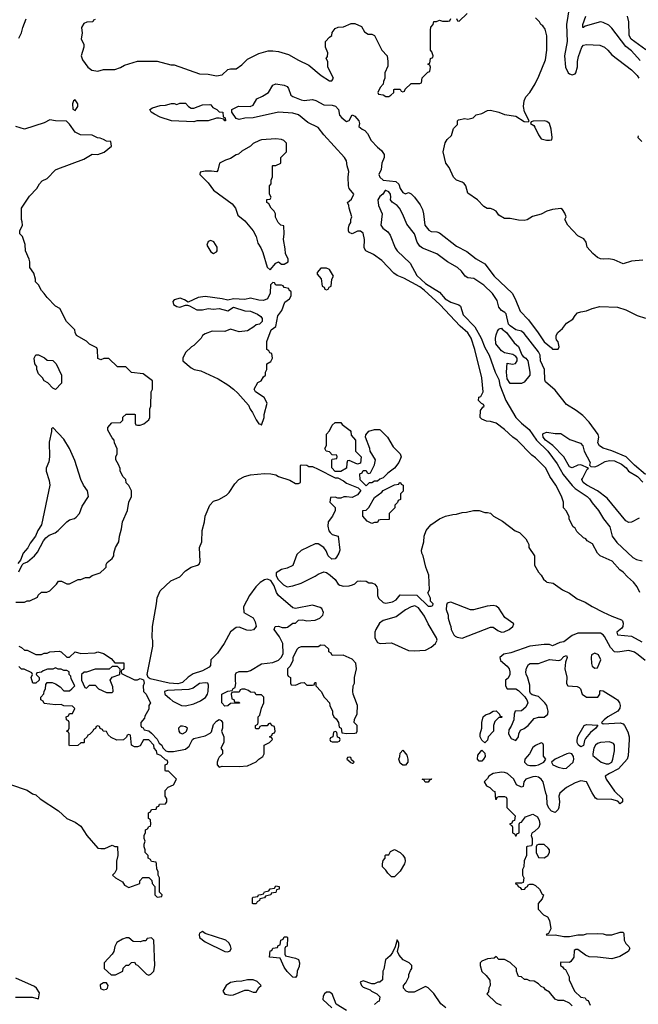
# Model space of a CAD drawing. Header units: inches. Extents: x 1793389 to 1900389, y 320802 to 470796.
# Tile 482 of 656: x 1853496 to 1857878, y 377836 to 384805. Entities that reach past the tile are written whole.
import ezdxf

# ---------------------------------------------------------------- set-up
doc = ezdxf.new("R2010")
doc.units = ezdxf.units.IN
doc.header["$MEASUREMENT"] = 0
doc.layers.add('B8357', color=7, linetype='Continuous')
doc.layers.add('B8358', color=7, linetype='Continuous')

msp = doc.modelspace()

# ---------------------------------------------------------------- linework, layer by layer
at = {"layer": 'B8357', "color": 2}
for points, elevation in [([(1853430, 379391.3), (1853550, 379351.3), (1853586.4, 379326.4), (1853610, 379318), (1853642, 379290), (1853770, 379204.7), (1853831.1, 379151.1), (1853890, 379124.7), (1853930, 379098), (1853971.3, 379030), (1854050, 378942), (1854070, 378938), (1854100.4, 378939.6), (1854150, 378962), (1854170, 378954), (1854190, 378954), (1854191.3, 378890), (1854182, 378850), (1854182, 378790), (1854170, 378766), (1854154, 378750), (1854174, 378730), (1854223.6, 378703.6), (1854239.6, 378679.6), (1854270, 378662), (1854346, 378690), (1854346, 378710), (1854367.3, 378732.7), (1854410, 378734), (1854432.7, 378712.7), (1854434, 378690), (1854454, 378670), (1854454, 378610), (1854470, 378594), (1854502, 378598), (1854506, 378610), (1854486, 378630), (1854486, 378730), (1854478, 378750), (1854476.4, 378776.4), (1854467.3, 378792.7), (1854466, 378830), (1854462, 378842), (1854430, 378846), (1854422, 378862), (1854406, 378870), (1854406, 378890), (1854386, 378910), (1854386, 378930), (1854378, 378950), (1854378, 378970), (1854386, 378990), (1854378, 379010), (1854378, 379030), (1854387.3, 379052.7), (1854388.4, 379071.6), (1854402, 379078), (1854410, 379094), (1854422, 379098), (1854426, 379110), (1854422, 379142), (1854408, 379150), (1854408.4, 379191.6), (1854422, 379198), (1854430, 379214), (1854462, 379218), (1854467.3, 379232.7), (1854482, 379238), (1854487.3, 379252.7), (1854530, 379254), (1854538, 379270), (1854538, 379290), (1854526, 379310), (1854526, 379350), (1854547.3, 379372.7), (1854586, 379390), (1854606, 379430), (1854550, 379486), (1854530, 379486), (1854526, 379490), (1854526, 379530), (1854542, 379538), (1854546, 379550), (1854542, 379562), (1854530, 379566), (1854496.4, 379596.4), (1854470, 379606), (1854466, 379630), (1854448.4, 379648.4), (1854446, 379670), (1854410, 379708), (1854372.7, 379707.3), (1854350, 379666), (1854330, 379658), (1854310, 379658), (1854288, 379670), (1854282, 379742), (1854270, 379746), (1854258, 379742), (1854252.7, 379727.3), (1854231.6, 379708.4), (1854185.2, 379705.2), (1854144.7, 379724.7), (1854123.1, 379743.1), (1854110, 379766), (1854088.4, 379768.4), (1854082, 379782), (1854067.3, 379787.3), (1854062, 379802), (1854050, 379806), (1854038, 379802), (1854032.7, 379787.3), (1854018, 379782), (1854014, 379770), (1853990, 379746), (1853978, 379742), (1853974, 379730), (1853954, 379710), (1853954, 379690), (1853950, 379686), (1853930, 379686), (1853907.3, 379667.3), (1853850, 379666), (1853846, 379670), (1853846, 379750), (1853842, 379762), (1853828, 379770), (1853842, 379778), (1853846, 379790), (1853846, 379830), (1853842, 379842), (1853828.4, 379848.4), (1853826, 379870), (1853842, 379878), (1853850, 379894), (1853870, 379894), (1853886, 379930), (1853870, 379946), (1853810, 379948), (1853790, 379958), (1853750, 379955.3), (1853670, 379966), (1853662, 379982), (1853646, 379990), (1853646, 380000)], 234), ([(1854406.7, 380000), (1854422, 379970), (1854412, 379950), (1854410, 379926), (1854383.6, 379876.4), (1854379.6, 379860.4), (1854354, 379830), (1854354, 379810), (1854358, 379798), (1854370, 379794), (1854378, 379778), (1854410, 379772), (1854430, 379754), (1854470, 379712), (1854484.7, 379684.7), (1854502, 379670), (1854511, 379651), (1854531, 379631), (1854544.7, 379624.7), (1854585.4, 379625.4), (1854670, 379640.7), (1854696.1, 379663.9), (1854720.9, 379710), (1854730, 379718), (1854810, 379736.3), (1854844.5, 379755.5), (1854854.5, 379765.5), (1854870, 379816), (1854890, 379841), (1854910, 379852), (1854923.6, 379843.6), (1854932, 379830), (1854932, 379790), (1854924.7, 379770), (1854942, 379730), (1854942, 379690), (1854922, 379650), (1854931.6, 379631.6), (1854932, 379610), (1854910, 379586), (1854902, 379570), (1854894, 379550), (1854894, 379530), (1854910, 379514), (1854930, 379522), (1855050, 379518), (1855110, 379524.7), (1855170, 379551.3), (1855190, 379571.3), (1855218, 379590), (1855228, 379610), (1855228, 379670), (1855266, 379690), (1855286, 379710), (1855282, 379722), (1855266, 379730), (1855282, 379738), (1855287.3, 379752.7), (1855302, 379758), (1855306, 379770), (1855302, 379802), (1855287.3, 379807.3), (1855270, 379826), (1855258, 379822), (1855250, 379806), (1855210, 379806), (1855198, 379802), (1855190, 379786), (1855170, 379786), (1855166, 379790), (1855166, 379810), (1855182, 379818), (1855186, 379830), (1855186, 379870), (1855198, 379882), (1855208.4, 379931.6), (1855226, 379970), (1855226, 380000)], 234), ([(1854560.1, 380000), (1854581.7, 379981.7), (1854642, 379950), (1854670, 379948), (1854730, 379962.6), (1854776.9, 379983.1), (1854801.1, 380000)], 238), ([(1854997.8, 380000), (1854998, 379998), (1855012.7, 379992.7), (1855018, 379978), (1855050, 379974), (1855052.7, 379967.3), (1854990, 379966), (1854971.6, 379948.4), (1854950, 379946), (1854928.7, 379970), (1854928.3, 380000)], 234), ([(1855661.9, 380000), (1855690.9, 379970.9), (1855692, 379950), (1855712, 379910), (1855712.7, 379892.7), (1855722, 379870), (1855736.9, 379856.9), (1855754, 379830), (1855758, 379798), (1855774, 379790), (1855778, 379758), (1855812.7, 379752.7), (1855870, 379754), (1855882, 379758), (1855886, 379770), (1855886, 379810), (1855866, 379830), (1855868.4, 379851.6), (1855887.3, 379892.7), (1855888, 379950), (1855869.2, 380000)], 234), ([(1857717.4, 380000), (1857730, 379992), (1857744.5, 379970), (1857749.4, 379950), (1857746.8, 379933.2), (1857734, 379910), (1857662, 379870), (1857635.3, 379850), (1857618, 379830), (1857630, 379822), (1857750, 379829.3), (1857770, 379821.2), (1857781.2, 379810), (1857803.9, 379763.9), (1857812.3, 379730), (1857812.3, 379710), (1857806, 379594), (1857799, 379570), (1857738.4, 379501.6), (1857673.2, 379470), (1857644, 379450), (1857649.2, 379430), (1857710, 379344), (1857766, 379290), (1857766, 379270), (1857750, 379254), (1857732.7, 379272.7), (1857690, 379284.7), (1857587.1, 379287.1), (1857575.3, 379295.3), (1857550, 379332), (1857512, 379410), (1857470, 379417.3), (1857430, 379402.8), (1857368.7, 379370), (1857322, 379330), (1857315.3, 379310), (1857319, 379270), (1857315.3, 379230), (1857310, 379214), (1857290, 379194), (1857263.6, 379203.6), (1857243.6, 379223.6), (1857231.6, 379251.6), (1857231.1, 379311.1), (1857222, 379330), (1857204.7, 379410), (1857191, 379430), (1857170, 379442.8), (1857150, 379447.3), (1857130, 379444.9), (1857082, 379430), (1857068, 379410), (1857062, 379378), (1857050, 379374), (1857014, 379390), (1856996, 379430), (1856951, 379470), (1856930, 379477.3), (1856910, 379478.8), (1856849.2, 379470.8), (1856818, 379450), (1856810, 379434), (1856786, 379410), (1856803.1, 379383.1), (1856826, 379370), (1856850, 379346), (1856862, 379342), (1856867.3, 379287.3), (1856872.7, 379287.3), (1856878, 379302), (1856890, 379306), (1856930, 379306), (1856942, 379302), (1856946, 379290), (1856946, 379230), (1857006, 379170), (1857002, 379138), (1856987.3, 379132.7), (1856982, 379118), (1856966, 379110), (1856982, 379102), (1856986, 379090), (1856986, 379050), (1857002, 379042), (1857007.3, 379027.3), (1857012.7, 379027.3), (1857018, 379042), (1857034, 379050), (1857034, 379110), (1857038, 379122), (1857050, 379126), (1857078, 379162), (1857130, 379182), (1857163.1, 379163.1), (1857176.5, 379136.5), (1857181.2, 379110), (1857172.7, 379087.3), (1857142, 379058), (1857126, 379050), (1857120.4, 379039.6), (1857118, 379030), (1857126, 379010), (1857126, 378970), (1857122, 378958), (1857090, 378954), (1857086, 378950), (1857086, 378890), (1857068.4, 378851.6), (1857066, 378810), (1857058, 378790), (1857058, 378750), (1857066, 378730), (1857062, 378698), (1857050, 378694), (1857010, 378694), (1857006, 378690), (1857022, 378682), (1857026, 378670), (1857042, 378662), (1857050, 378648), (1857074, 378650), (1857078, 378662), (1857094, 378670), (1857098, 378682), (1857110, 378686), (1857130, 378686), (1857150, 378678), (1857178, 378650), (1857196.4, 378616.4), (1857206, 378610), (1857196.4, 378583.6), (1857168, 378550), (1857168, 378510), (1857206, 378470), (1857234.6, 378454.6), (1857248, 378430), (1857258, 378370), (1857242, 378338), (1857226, 378330), (1857230, 378326), (1857290, 378328), (1857350, 378315.3), (1857390, 378315.3), (1857450, 378328.7), (1857490, 378328.7), (1857510, 378335.3), (1857590, 378338), (1857630, 378335.3), (1857650, 378328.7), (1857690, 378328.7), (1857750, 378346), (1857770, 378346), (1857776.4, 378336.4), (1857778, 378290), (1857790, 378266), (1857810, 378246), (1857818, 378230), (1857806, 378210), (1857746.3, 378173.7), (1857690, 378157.3), (1857590, 378170.7), (1857530, 378171), (1857504.5, 378184.5), (1857450, 378224.7), (1857436.4, 378223.6), (1857424, 378216), (1857422, 378170), (1857400.4, 378139.6), (1857390, 378132), (1857330, 378134), (1857326, 378130), (1857326, 378110), (1857342, 378102), (1857350, 378086), (1857362, 378082), (1857388, 378030), (1857388.4, 378008.4), (1857426, 377930), (1857470, 377886), (1857502, 377882), (1857508, 377868), (1857522, 377862), (1857538, 377830)], 230), ([(1857082, 380000), (1857088.7, 379990), (1857095.3, 379970), (1857080.4, 379939.6), (1857050, 379914), (1857006, 379910), (1856998, 379890), (1856995.3, 379850), (1856976.4, 379803.6), (1856960.4, 379779.6), (1856958, 379750), (1856976.4, 379716.4), (1857010, 379704), (1857030, 379728), (1857031, 379750), (1857042.8, 379777.2), (1857070, 379789), (1857098, 379810), (1857141, 379859), (1857170, 379869), (1857210.8, 379869.2), (1857236, 379890), (1857238.8, 379910), (1857235.5, 379930), (1857230.4, 379950), (1857216.3, 379970), (1857185.3, 380000)], 230), ([(1856514, 377810), (1856479.6, 377839.6), (1856430, 377912), (1856390, 377952), (1856370, 377962), (1856290, 377922), (1856250, 377922), (1856234, 377930), (1856214, 377950), (1856214, 377970), (1856231.6, 377988.4), (1856252, 378030), (1856252.7, 378047.3), (1856263.6, 378076.4), (1856274, 378090), (1856274, 378110), (1856254, 378130), (1856211.6, 378151.6), (1856183.6, 378183.6), (1856172, 378210), (1856182, 378250), (1856182, 378270), (1856170, 378292), (1856156.4, 378243.6), (1856136.4, 378203.6), (1856120.4, 378179.6), (1856088, 378150), (1856076.4, 378083.6), (1856068, 378070), (1856066, 378010), (1856048, 377992), (1856032, 377992), (1856010, 377982), (1855990, 377982), (1855930, 378002), (1855908.4, 377991.6), (1855918, 377970), (1855930, 377958), (1855979, 377939), (1855989.1, 377929.1), (1856026, 377910), (1856046, 377890), (1856042, 377858), (1856030, 377854), (1856010, 377834)], 230), ([(1857410, 377824.7), (1857390, 377844.7), (1857350, 377862), (1857310, 377862), (1857290, 377872), (1857250, 377922), (1857219.6, 377939.6), (1857210, 377952), (1857190, 377962), (1857170, 377982), (1857139.6, 377999.6), (1857110, 378002), (1857091.6, 378011.6), (1857072.7, 378012.7), (1857051.6, 378031.6), (1857030, 378034), (1857014, 378070), (1857014, 378090), (1856970, 378132), (1856930, 378154), (1856890, 378154), (1856870, 378174), (1856856.4, 378163.6), (1856810, 378158), (1856770, 378142), (1856758, 378130), (1856758, 378110), (1856769.1, 378069.1), (1856800.4, 378040.4), (1856827.3, 378007.3), (1856828, 377970), (1856818, 377950), (1856816.4, 377923.6), (1856806, 377910), (1856870, 377846), (1856906, 377830)], 230), ([(1853465.4, 377885.4), (1853585.4, 377885.4), (1853630, 377874), (1853636.4, 377916.4), (1853615.3, 377950), (1853602, 377962), (1853470, 378022)], 234), ([(1855811.1, 377791.1), (1855736.9, 377836.9), (1855710.4, 377910.4), (1855690, 377921), (1855670, 377921), (1855655.3, 377910), (1855645.6, 377894.4), (1855644, 377870), (1855708, 377810)], 230)]:
    msp.add_lwpolyline(points, dxfattribs=dict(at, elevation=elevation))
for points, elevation in [([(1856790, 379686), (1856770, 379706), (1856758, 379730), (1856758, 379750), (1856768.9, 379791.1), (1856769.3, 379830.7), (1856778, 379870), (1856794.6, 379885.4), (1856824.7, 379895.3), (1856850, 379912), (1856870, 379914), (1856894, 379890), (1856898, 379878), (1856914, 379870), (1856910, 379866), (1856890, 379866), (1856862, 379838), (1856852, 379810), (1856851.6, 379768.4), (1856814, 379730), (1856810, 379706)], 230), ([(1857470, 379659), (1857455.3, 379670), (1857445.2, 379690), (1857445.6, 379705.6), (1857450, 379731.3), (1857495.3, 379810), (1857510, 379816.3), (1857592, 379812), (1857578, 379790), (1857539.8, 379760.2), (1857503, 379717), (1857496.3, 379703.7), (1857490, 379668)], 230), ([(1854650, 379805.2), (1854636, 379804), (1854621, 379790), (1854622.8, 379770), (1854630, 379758), (1854650, 379751), (1854670, 379762.8), (1854677.2, 379770), (1854684, 379790), (1854670, 379799.3)], 238), ([(1855730, 379766), (1855718, 379762), (1855714, 379730), (1855698, 379722), (1855694, 379710), (1855698, 379698), (1855710, 379694), (1855750, 379694), (1855762, 379698), (1855766, 379710), (1855762, 379722), (1855747.3, 379727.3), (1855742, 379762)], 234), ([(1857190, 379686), (1857150, 379668.7), (1857130, 379654), (1857108, 379610), (1857074.8, 379570), (1857071, 379550), (1857090.6, 379530.6), (1857110, 379525.5), (1857150, 379526.7), (1857170, 379530.7), (1857208.7, 379550), (1857222, 379570), (1857207.3, 379592.7), (1857206, 379670), (1857202, 379682)], 234), ([(1857672.7, 379692.7), (1857610, 379689.3), (1857590, 379682.7), (1857574.8, 379670), (1857563.8, 379650), (1857554.8, 379610), (1857556.9, 379596.9), (1857616, 379550), (1857650, 379538), (1857670, 379538), (1857689.2, 379550), (1857698, 379570), (1857709, 379630), (1857708.7, 379670), (1857702, 379682)], 234), ([(1856230, 379528.7), (1856210, 379529.2), (1856190, 379542), (1856181.2, 379570), (1856188.7, 379590), (1856190, 379614), (1856210, 379634), (1856238.8, 379598.8), (1856246, 379570), (1856244.7, 379550)], 230), ([(1856750, 379558), (1856738, 379570), (1856740.4, 379599.6), (1856770, 379634), (1856790, 379614), (1856792, 379590), (1856782, 379570), (1856770, 379558)], 230), ([(1857390, 379614), (1857372, 379610), (1857287.9, 379572.1), (1857262, 379550), (1857272, 379530), (1857310, 379514), (1857350, 379504), (1857370, 379507.3), (1857417.2, 379550), (1857421.2, 379570), (1857418, 379590), (1857408, 379610)], 234), ([(1855830, 379586), (1855818, 379582), (1855814, 379570), (1855834, 379554), (1855834, 379550), (1855850, 379542), (1855858, 379542), (1855866, 379550), (1855846, 379566), (1855842, 379582)], 234), ([(1856390, 379408), (1856368.7, 379408.7), (1856362, 379422), (1856346, 379430), (1856412.7, 379432.7), (1856410, 379426), (1856398, 379422)], 230), ([(1856130, 378738), (1856103.1, 378763.1), (1856090, 378786), (1856066, 378810), (1856066, 378830), (1856070, 378854), (1856086, 378870), (1856086, 378890), (1856090, 378894), (1856110, 378894), (1856123.1, 378916.9), (1856150, 378932), (1856190, 378911.3), (1856210.7, 378890.7), (1856224.7, 378870), (1856226, 378850), (1856221, 378830), (1856190, 378778), (1856150, 378738)], 230), ([(1857210, 378966), (1857170, 378966), (1857158, 378962), (1857154, 378950), (1857154, 378910), (1857170, 378874), (1857210, 378872), (1857230, 378884.7), (1857238, 378890), (1857248, 378910), (1857248, 378930), (1857240.4, 378940.4)], 230), ([(1855150, 378546), (1855146, 378550), (1855146, 378590), (1855150, 378594), (1855182, 378598), (1855188.4, 378611.6), (1855207.3, 378612.7), (1855222, 378618), (1855230, 378632), (1855262, 378638), (1855270, 378654), (1855302, 378658), (1855310, 378674), (1855334, 378670), (1855334, 378650), (1855314, 378646), (1855310, 378628), (1855278, 378622), (1855274, 378610), (1855238, 378602), (1855231.3, 378588.7), (1855198, 378582), (1855194, 378570), (1855178, 378562), (1855170, 378546)], 230), ([(1854790, 378352), (1854770, 378339), (1854766.7, 378330), (1854770.8, 378310), (1854810, 378277.3), (1854950, 378210.7), (1854970, 378207.7), (1854986.3, 378213.7), (1854994, 378230), (1854989.5, 378250), (1854977.6, 378270), (1854957.2, 378290), (1854810, 378338)], 234), ([(1854430, 378306), (1854398, 378302), (1854390, 378286), (1854370, 378286), (1854350, 378278), (1854300.4, 378280.4), (1854270, 378306), (1854250, 378306), (1854223.6, 378296.4), (1854185.4, 378274.6), (1854170, 378246), (1854162, 378210), (1854152, 378190), (1854094, 378130), (1854094, 378090), (1854143.6, 378043.6), (1854174.6, 378045.4), (1854226, 378070), (1854228.4, 378091.6), (1854250, 378114), (1854270, 378114), (1854288.4, 378131.6), (1854310, 378134), (1854318, 378118), (1854330, 378114), (1854394, 378050), (1854410, 378042), (1854426, 378050), (1854446, 378070), (1854454, 378110), (1854446, 378290)], 234), ([(1855450, 378026), (1855430, 378028), (1855390, 378068.7), (1855370, 378098), (1855342, 378162), (1855266, 378170), (1855270, 378214), (1855282, 378218), (1855290, 378234), (1855322, 378238), (1855328, 378252), (1855342, 378258), (1855346, 378290), (1855362, 378298), (1855370, 378314), (1855390, 378314), (1855394, 378310), (1855391.6, 378248.4), (1855378, 378242), (1855374, 378230), (1855374, 378190), (1855378, 378178), (1855450, 378162), (1855470, 378152), (1855478, 378130), (1855476.9, 378103.1), (1855462, 378070), (1855459.6, 378040.4)], 230), ([(1855110, 378009), (1855070, 377999.3), (1855030, 377998), (1854990, 377989.4), (1854958.8, 377970), (1854936, 377930), (1854950, 377906.8), (1854990, 377900.7), (1855010, 377904), (1855090, 377936), (1855115.3, 377935.3), (1855150, 377922), (1855170, 377922), (1855190, 377954), (1855206, 377970), (1855178, 377998), (1855148.9, 378008.9)], 234), ([(1854110, 377988.7), (1854090, 377988.7), (1854066.4, 377973.6), (1854067.5, 377947.5), (1854090, 377938.8), (1854110, 377942.8), (1854119, 377950), (1854124, 377970)], 234)]:
    msp.add_lwpolyline(points, close=True, dxfattribs=dict(at, elevation=elevation))
at = {"layer": 'B8358', "color": 2}
for points, elevation in [([(1856590, 384814), (1856598, 384798), (1856610, 384794), (1856666, 384850)], 238), ([(1857388.7, 384890), (1857369.5, 384770.5), (1857374, 384650), (1857356, 384550), (1857361.2, 384470), (1857382, 384430), (1857390, 384422), (1857410, 384415.3), (1857430, 384422), (1857436, 384430), (1857447.7, 384472.3), (1857448, 384510), (1857454.4, 384545.6), (1857478.8, 384610), (1857490, 384624), (1857510, 384629.2), (1857604.7, 384624.7), (1857638, 384610), (1857662, 384590), (1857690, 384555.3), (1857829, 384450), (1857870, 384409), (1857882.7, 384390)], 230), ([(1857890, 384517.2), (1857830, 384585.2), (1857790, 384616), (1857690, 384745.2), (1857670, 384765.2), (1857630, 384785.2), (1857610, 384789), (1857500.7, 384759.3), (1857488.9, 384748.9), (1857486, 384750), (1857484, 384770), (1857505.6, 384830)], 226), ([(1857932.3, 384592.3), (1857826.4, 384666.4), (1857813.6, 384693.6), (1857809.7, 384790.3), (1857801.7, 384830)], 222), ([(1853490, 384674), (1853509.1, 384710.9), (1853519, 384750), (1853542, 384810)], 238), ([(1854030, 384806), (1854018, 384802), (1854014, 384790), (1853972.7, 384787.3), (1853950, 384778), (1853934, 384750), (1853938, 384710), (1853932, 384670), (1853951.3, 384630), (1853951.3, 384610), (1853931.3, 384550), (1853942, 384522), (1853978, 384470), (1854006.8, 384446.8), (1854050, 384441), (1854090, 384451.3), (1854170, 384451.3), (1854210, 384466), (1854238, 384482), (1854330, 384511.3), (1854470, 384511.3), (1854566.4, 384486.4), (1854590, 384484.7), (1854770, 384421), (1854830, 384418.8), (1854890, 384407.3), (1854930, 384414.8), (1854970, 384451.3), (1854990, 384458), (1855030, 384458), (1855070, 384484.7), (1855110, 384524.7), (1855190, 384564.7), (1855256.4, 384583.6), (1855290, 384584.7), (1855330, 384581), (1855399.8, 384559.8), (1855470, 384518), (1855543.5, 384483.5), (1855632, 384410), (1855690, 384372), (1855707.3, 384372.7), (1855718, 384390), (1855678, 384470), (1855678, 384510), (1855668, 384530), (1855676.4, 384543.6), (1855678, 384570), (1855662, 384610), (1855662, 384650), (1855690, 384682), (1855708, 384692), (1855710, 384714), (1855730, 384742), (1855752.7, 384752.7), (1855790, 384754), (1855843.1, 384776.9), (1855870, 384778), (1855916.9, 384756.9), (1855939.6, 384719.6), (1855963.6, 384703.6), (1855990, 384702), (1856010, 384692), (1856062, 384590), (1856098, 384550), (1856104.7, 384510), (1856103.6, 384476.4), (1856082, 384430), (1856082, 384390), (1856072.7, 384367.3), (1856071.6, 384348.4), (1856050, 384326), (1856034, 384290), (1856038, 384278), (1856070, 384274), (1856090, 384262), (1856110, 384262), (1856126, 384270), (1856146, 384290), (1856146, 384310), (1856150, 384314), (1856190, 384314), (1856198, 384298), (1856210, 384294), (1856222, 384298), (1856227.3, 384312.7), (1856270, 384354), (1856330, 384354), (1856342, 384358), (1856347.3, 384392.7), (1856387.3, 384432.7), (1856402, 384438), (1856406, 384470), (1856402, 384482), (1856386, 384490), (1856402, 384498), (1856406, 384530), (1856422, 384538), (1856426, 384550), (1856416.4, 384576.4), (1856406, 384590), (1856406, 384730), (1856408.4, 384751.6), (1856426, 384770), (1856428.9, 384791.1), (1856447.3, 384792.7), (1856470, 384802), (1856490, 384794), (1856530, 384794), (1856542, 384798), (1856550, 384814)], 238), ([(1857910, 383102), (1857830, 383096), (1857770, 383077.2), (1857706.3, 383106.3), (1857670, 383112.3), (1857630, 383109.3), (1857610, 383112.7), (1857590, 383121.2), (1857555.3, 383150), (1857514.6, 383194.6), (1857508.7, 383230), (1857492.9, 383252.9), (1857450, 383274), (1857378, 383350), (1857358, 383390), (1857366, 383410), (1857356.4, 383436.4), (1857340.4, 383460.4), (1857330, 383468), (1857270, 383462), (1857230, 383449.2), (1857190, 383429.3), (1857127.7, 383412.3), (1857090.5, 383389.5), (1857070, 383382.7), (1857030, 383385.2), (1856970, 383398), (1856930, 383398), (1856890, 383422), (1856870, 383448.7), (1856850, 383462), (1856830, 383468.7), (1856808.4, 383468.4), (1856783.1, 383483.1), (1856738, 383530), (1856670, 383578), (1856655.3, 383630), (1856644.7, 383644.7), (1856630, 383655.3), (1856590, 383668.7), (1856568.7, 383690), (1856538, 383758), (1856515.3, 383790), (1856495.3, 383870), (1856510, 383934), (1856523.1, 383956.9), (1856553.6, 383986.4), (1856570, 384034), (1856596.4, 384063.6), (1856598, 384090), (1856604.7, 384095.3), (1856650, 384104.7), (1856670, 384101), (1856709.3, 384110.7), (1856730, 384131.3), (1856770, 384142), (1856810, 384162), (1856830, 384164.7), (1856889, 384151), (1856930, 384134.8), (1857010, 384121), (1857070, 384084.7), (1857098, 384082), (1857106, 384090), (1857072.9, 384152.9), (1857064, 384190), (1857069, 384230), (1857080.2, 384259.8), (1857109.3, 384290.7), (1857148, 384350), (1857174.2, 384405.8), (1857220.2, 384519.8), (1857229.2, 384590), (1857229.2, 384690), (1857218, 384738), (1857202, 384762), (1857188, 384770), (1857178, 384790), (1857150, 384818)], 234), ([(1857888, 380750), (1857868.7, 380790), (1857844.7, 380824.7), (1857801.2, 380861.2), (1857770, 380895.3), (1857748, 380910), (1857693.6, 380973.6), (1857608, 381010), (1857588, 381030), (1857554.6, 381094.6), (1857516.4, 381116.4), (1857506, 381130), (1857490, 381138), (1857443.1, 381183.1), (1857430, 381206), (1857416.4, 381216.4), (1857388, 381270), (1857387.3, 381287.3), (1857370, 381326), (1857348, 381350), (1857348.7, 381390), (1857332.9, 381432.9), (1857294, 381510), (1857252.3, 381572.3), (1857222, 381630), (1857150, 381704), (1857122.9, 381722.9), (1857019, 381830), (1856990, 381849), (1856930, 381904), (1856870, 381948.7), (1856830, 381962), (1856803.1, 381963.1), (1856770, 381978), (1856758, 381990), (1856760.4, 382039.6), (1856776.4, 382063.6), (1856786, 382070), (1856782, 382082), (1856767.3, 382087.3), (1856746, 382110), (1856747.3, 382132.7), (1856762, 382138), (1856778, 382170), (1856769, 382270), (1856720.9, 382470), (1856693.6, 382550), (1856670, 382589.2), (1856616.8, 382636.8), (1856471.8, 382790), (1856361.6, 382890), (1856330, 382913.7), (1856216.6, 382976.6), (1856170, 382994.5), (1856145.2, 383010), (1856061.2, 383101.2), (1856002.5, 383142.5), (1855949, 383170), (1855936, 383190), (1855939.5, 383250), (1855930, 383294), (1855910, 383309), (1855890, 383309), (1855850, 383289.3), (1855830, 383298), (1855824, 383310), (1855824, 383330), (1855829.3, 383350.7), (1855842, 383370), (1855842, 383390), (1855848.7, 383410), (1855828.7, 383470), (1855828, 383490), (1855818, 383510), (1855845.6, 383534.4), (1855862, 383570), (1855829.4, 383609.4), (1855824, 383630), (1855822, 383690), (1855828, 383730), (1855815.3, 383770), (1855810, 383806), (1855798, 383830), (1855649.5, 383989.5), (1855610, 384042), (1855536.6, 384076.6), (1855470, 384132.7), (1855430, 384142.7), (1855330, 384149.3), (1855150, 384109.2), (1855090, 384108.7), (1855050, 384098), (1855030, 384106), (1854998, 384150), (1854998, 384170), (1855046.8, 384193.2), (1855129.1, 384190.9), (1855150, 384201), (1855175.5, 384244.5), (1855217.1, 384262.9), (1855259.3, 384290), (1855290, 384341), (1855310, 384350.8), (1855370, 384341), (1855390, 384331.3), (1855399.1, 384319.1), (1855416.3, 384270), (1855430, 384260.4), (1855490, 384237.6), (1855510, 384232.4), (1855570, 384240.5), (1855594, 384234), (1855650, 384203), (1855710, 384200.5), (1855732.7, 384192.7), (1855754.8, 384170), (1855760.5, 384130), (1855777.3, 384110), (1855810, 384084), (1855829.1, 384090.9), (1855850, 384132), (1855870, 384122), (1855898, 384090), (1855902, 384070), (1855898, 384050), (1855922, 384030), (1855941.6, 384021.6), (1855959.9, 383999.9), (1855986.7, 383950), (1856030, 383903), (1856059.5, 383879.5), (1856077.3, 383850), (1856078, 383830), (1856060.9, 383790), (1856055.6, 383744.4), (1856040.5, 383710), (1856046.7, 383690), (1856070, 383669.1), (1856159.8, 383659.8), (1856181, 383641), (1856191.3, 383610), (1856210, 383582), (1856230, 383572), (1856250, 383582), (1856270, 383572), (1856292, 383550), (1856333.7, 383493.7), (1856350, 383462), (1856357.3, 383430), (1856364.7, 383350), (1856394.4, 383314.4), (1856410, 383306), (1856450, 383302.8), (1856470, 383296), (1856590, 383202.8), (1856663.5, 383163.5), (1856730, 383111.3), (1856790, 383078), (1856857.3, 382990), (1856985.5, 382870), (1857006.4, 382830), (1857041.1, 382741.1), (1857099.5, 382679.5), (1857168.6, 382588.6), (1857210, 382524), (1857263.6, 382483.6), (1857270, 382474), (1857310, 382474), (1857318, 382490), (1857310, 382526), (1857298, 382538), (1857295.3, 382550), (1857295.3, 382570), (1857309, 382590), (1857340.9, 382619.1), (1857370, 382656), (1857414.6, 382685.4), (1857430, 382712), (1857448, 382730), (1857470, 382738), (1857510, 382744.7), (1857550, 382761), (1857605.6, 382774.4), (1857730, 382770.8), (1857790, 382751), (1857870, 382711.3), (1857930, 382691.3)], 234), ([(1853470, 380682), (1853530, 380682), (1853548.4, 380691.6), (1853567.3, 380692.7), (1853622, 380718), (1853627.3, 380732.7), (1853650, 380752), (1853687.3, 380752.7), (1853710, 380762), (1853758, 380810), (1853770, 380832), (1853791.6, 380831.6), (1853830, 380812), (1853850, 380812), (1853910, 380842), (1853930, 380842), (1853963.1, 380856.9), (1853990, 380858), (1854010, 380871.3), (1854066, 380890), (1854100.4, 380919.6), (1854108, 380930), (1854108, 380950), (1854116.4, 380963.6), (1854150, 380992), (1854162, 381010), (1854162, 381030), (1854175.3, 381070), (1854198, 381110), (1854202, 381150), (1854218, 381202), (1854224, 381250), (1854259, 381330), (1854269.2, 381390), (1854288.7, 381430), (1854288, 381470), (1854268.4, 381508.4), (1854250, 381526), (1854248, 381550), (1854228, 381570), (1854208, 381610), (1854207.3, 381627.3), (1854196.4, 381656.4), (1854178, 381690), (1854178, 381710), (1854187.3, 381732.7), (1854187.3, 381767.3), (1854168, 381810), (1854166, 381830), (1854150, 381846), (1854120.4, 381900.4), (1854120.4, 381919.6), (1854148.4, 381951.6), (1854210, 381954), (1854226, 381970), (1854227.3, 381992.7), (1854250, 382014), (1854310, 382014), (1854314, 382010), (1854314, 381950), (1854318, 381938), (1854330, 381934), (1854350, 381934), (1854376.4, 381943.6), (1854410, 381974), (1854418, 381990), (1854418, 382050), (1854426, 382070), (1854428, 382170), (1854438, 382190), (1854438, 382250), (1854370, 382298), (1854288.4, 382308.4), (1854247.3, 382347.3), (1854188.4, 382348.4), (1854127.3, 382407.3), (1854092.7, 382407.3), (1854070, 382398), (1854050, 382408), (1854047.3, 382467.3), (1854042, 382482), (1853990, 382508), (1853968.9, 382528.9), (1853898, 382570), (1853888, 382590), (1853886, 382610), (1853828, 382670), (1853780.4, 382760.4), (1853750, 382778), (1853690, 382838), (1853670, 382868), (1853650, 382888), (1853628.9, 382928.9), (1853609.1, 382949.1), (1853608.4, 382968.4), (1853595.3, 383010), (1853568.7, 383050), (1853568.7, 383090), (1853564, 383110), (1853538, 383170), (1853534.6, 383214.6), (1853515.3, 383270), (1853498, 383290), (1853498, 383310), (1853515.3, 383350), (1853514.6, 383374.6), (1853508, 383390), (1853509, 383470), (1853564.7, 383555.3), (1853618, 383610), (1853636.4, 383643.6), (1853656.4, 383663.6), (1853690, 383682), (1853750, 383742), (1853766, 383750), (1853950, 383818), (1854010, 383854), (1854050, 383852), (1854093.6, 383866.4), (1854146, 383910), (1854142, 383942), (1854110, 383946), (1854090, 383958), (1854067.3, 383967.3), (1854048.4, 383968.4), (1854010, 383988), (1853926, 383990), (1853888.9, 384008.9), (1853850, 384066), (1853827.3, 384087.3), (1853750, 384088), (1853710, 384095.3), (1853670, 384075.3), (1853530, 384029), (1853470, 384048.7)], 238), ([(1857878, 383982), (1857874, 383970), (1857903.6, 383943.6)], 234), ([(1857930, 381585.7), (1857850, 381652), (1857791.2, 381711.2), (1857690, 381754.3), (1857630, 381772.2), (1857602, 381790), (1857590.8, 381810), (1857598.8, 381850), (1857594, 381870), (1857530, 381957.3), (1857484.2, 382004.2), (1857438.7, 382038.7), (1857370, 382080.5), (1857290, 382184), (1857221.4, 382241.4), (1857214.8, 382254.8), (1857214, 382330), (1857185.5, 382390), (1857181.6, 382430), (1857170, 382454.8), (1857070, 382583), (1857050, 382600.5), (1857010, 382610.6), (1856970, 382638), (1856959.6, 382650), (1856942.3, 382722.3), (1856933.1, 382733.1), (1856910, 382747.2), (1856890.4, 382770), (1856877.6, 382817.6), (1856846.2, 382866.2), (1856784.9, 382924.9), (1856712.4, 382972.4), (1856670, 382977.3), (1856650.5, 382990.5), (1856625.1, 383025.1), (1856597.3, 383050), (1856526, 383090), (1856450, 383147.7), (1856348.3, 383188.3), (1856330, 383201), (1856310.5, 383230.5), (1856292.4, 383290), (1856238, 383358), (1856210, 383426), (1856186, 383470), (1856170, 383490.6), (1856133.4, 383513.4), (1856122.8, 383530), (1856126, 383550), (1856122.8, 383570), (1856110, 383586), (1856090, 383596), (1856084, 383596), (1856068, 383570), (1856046, 383554), (1856034, 383530), (1856037.2, 383490), (1856062.7, 383430), (1856054, 383350), (1856068.7, 383330), (1856103.9, 383303.9), (1856120.1, 383280.1), (1856155.1, 383190), (1856169.7, 383169.7), (1856261.3, 383081.3), (1856310, 382994.5), (1856370, 382938), (1856470, 382876), (1856510, 382829.6), (1856550, 382805.1), (1856607.3, 382787.3), (1856617.4, 382777.4), (1856636.9, 382716.9), (1856720.5, 382630), (1856765.6, 382550), (1856790, 382485.2), (1856820.7, 382430), (1856863, 382310), (1856890, 382257.2), (1856897.7, 382217.7), (1856939, 382110), (1857009.3, 381990), (1857050, 381949.2), (1857104.8, 381904.8), (1857155.6, 381830), (1857236.3, 381750), (1857302, 381662), (1857345.9, 381585.9), (1857408.8, 381508.8), (1857430, 381487.3), (1857516, 381430), (1857532.9, 381412.9), (1857550, 381385.2), (1857596, 381330), (1857631.7, 381271.7), (1857676.2, 381216.2), (1857691.8, 381150), (1857725.5, 381105.5), (1857838, 380998), (1857865.2, 380985.2), (1857905.5, 380974.5)], 230), ([(1853490, 380898), (1853514, 380946), (1853524, 380956), (1853552.5, 380967.5), (1853602, 381010), (1853623.1, 381036.9), (1853664.1, 381115.9), (1853681.5, 381138.5), (1853704.1, 381155.9), (1853746.3, 381173.7), (1853768.7, 381190), (1853829.1, 381250.9), (1853850, 381264.7), (1853884.7, 381275.3), (1853896.5, 381283.5), (1853919, 381310), (1853938.6, 381361.4), (1853982.7, 381430), (1853977.2, 381470), (1853949, 381510), (1853929.4, 381549.4), (1853885.6, 381685.6), (1853849.4, 381769.4), (1853810, 381835.3), (1853730, 381918), (1853722, 381910), (1853722, 381890), (1853704.9, 381815.1), (1853707.9, 381712.1), (1853703.4, 381676.6), (1853682.8, 381630), (1853682.8, 381610), (1853704.5, 381544.5), (1853710.7, 381510), (1853650.7, 381230), (1853624, 381190), (1853607.3, 381150), (1853570, 381099), (1853554, 381066), (1853520.7, 381030), (1853501, 380979), (1853483.5, 380956.5)], 242), ([(1857884.2, 381275.8), (1857830, 381249.6), (1857810, 381245.2), (1857790, 381257.2), (1857658, 381418), (1857590, 381469.6), (1857512.3, 381510), (1857486.6, 381530), (1857478.4, 381550), (1857481.7, 381558.3), (1857515.3, 381624.7), (1857526, 381630), (1857470, 381654), (1857450, 381651.5), (1857410, 381632), (1857390, 381640.9), (1857350, 381712), (1857271.3, 381791.3), (1857219.6, 381830), (1857204, 381850), (1857201.3, 381870), (1857204.8, 381875.2), (1857230, 381884.6), (1857290, 381875.5), (1857330, 381876), (1857393.9, 381833.9), (1857468.8, 381808.8), (1857486, 381790), (1857493.4, 381750), (1857536, 381670), (1857532.7, 381652.7), (1857542, 381642), (1857570, 381641), (1857590, 381646.8), (1857642.5, 381677.5), (1857674.5, 381685.5), (1857710, 381683.1), (1857759.3, 381659.3), (1857792, 381632), (1857809.2, 381609.2), (1857871, 381571), (1857910, 381532.7)], 226), ([(1854928.3, 380000), (1854928, 380030), (1854970, 380052), (1855002, 380058), (1855008, 380072), (1855022, 380078), (1855028, 380110), (1855024, 380124), (1855024, 380170), (1855030, 380182), (1855050, 380191.3), (1855110, 380191.3), (1855130, 380198), (1855210, 380246), (1855290, 380256), (1855330, 380271.3), (1855349.3, 380290.7), (1855363.1, 380316.9), (1855359, 380390), (1855336, 380436), (1855298, 380490), (1855306, 380510), (1855330, 380512), (1855356.4, 380503.6), (1855383.6, 380503.6), (1855393.6, 380506.4), (1855430, 380534), (1855450, 380534), (1855470, 380554), (1855502, 380558), (1855531.1, 380551.1), (1855590, 380554.8), (1855622, 380570), (1855644, 380590), (1855649, 380610), (1855637.2, 380637.2), (1855625.2, 380645.2), (1855570, 380661.2), (1855450, 380638), (1855430, 380642), (1855328.7, 380730), (1855315.3, 380750), (1855298, 380798), (1855275.3, 380835.3), (1855250, 380844), (1855230, 380839.3), (1855198.8, 380821.2), (1855168.4, 380791.6), (1855122.8, 380730), (1855081, 380650), (1855084.7, 380610), (1855150, 380571.3), (1855163.5, 380543.5), (1855170.5, 380509.5), (1855152.5, 380487.5), (1855130, 380480.9), (1855104.8, 380484.8), (1855050, 380505.2), (1855030, 380504), (1854990, 380473.2), (1854945.5, 380390), (1854897.5, 380322.5), (1854850, 380274), (1854846.8, 380233.2), (1854838.5, 380221.5), (1854790, 380197), (1854724.7, 380175.3), (1854689.1, 380150.9), (1854650, 380114), (1854615.5, 380104.5), (1854555.3, 380110), (1854420.2, 380140.2), (1854406, 380150), (1854398, 380170), (1854439, 380370), (1854439, 380410), (1854434, 380430), (1854436, 380510), (1854466, 380670), (1854470, 380714), (1854490, 380762), (1854566.3, 380833.7), (1854630, 380862), (1854670, 380904.7), (1854710, 380931), (1854756.4, 380943.6), (1854768.4, 380951.6), (1854775.3, 380970), (1854769.2, 381070), (1854785.2, 381110), (1854789.3, 381190.7), (1854805.2, 381250), (1854809, 381290), (1854842, 381370), (1854870, 381398), (1854906, 381410), (1854960.4, 381439.6), (1854980.4, 381459.6), (1855020.2, 381519.8), (1855048, 381550), (1855089.3, 381570.7), (1855130, 381584.7), (1855230, 381594), (1855274, 381590), (1855310, 381582.8), (1855330, 381571), (1855410, 381544.7), (1855450, 381522), (1855470, 381522), (1855486, 381530), (1855486, 381650), (1855490, 381654), (1855530, 381652), (1855543.6, 381643.6), (1855570, 381642), (1855610, 381624.7), (1855730, 381562), (1855750, 381562), (1855790, 381542), (1855810, 381524.7), (1855892.7, 381492.7), (1855912, 381472), (1855890, 381442), (1855850, 381422), (1855810, 381428), (1855792.7, 381427.3), (1855770, 381418), (1855750, 381418), (1855730, 381426), (1855698, 381422), (1855694, 381390), (1855731.6, 381351.6), (1855731.6, 381331.6), (1855711, 381290), (1855681, 381250), (1855679.8, 381219.8), (1855686.8, 381186.8), (1855694.8, 381174.8), (1855710, 381162), (1855751.3, 381150), (1855762.8, 381050), (1855757.3, 381030), (1855739.8, 381000.2), (1855730, 380988.7), (1855706.3, 380986.3), (1855681.2, 381010), (1855666.3, 381046.3), (1855649.4, 381069.4), (1855610, 381095.3), (1855590, 381095.3), (1855490, 381047.3), (1855460.3, 381019.7), (1855430, 380942), (1855390, 380924), (1855350, 380914), (1855312, 380890), (1855312, 380870), (1855325.4, 380845.4), (1855365.4, 380805.4), (1855390, 380792), (1855430, 380798), (1855490, 380816), (1855590, 380866), (1855610, 380881), (1855650, 380898), (1855670, 380891.3), (1855694.4, 380874.4), (1855730, 380842), (1855752, 380810), (1855762.8, 380802.8), (1855790, 380796), (1855830, 380798.8), (1855854.6, 380805.4), (1855869, 380811), (1855888, 380830), (1855910, 380834), (1855950, 380830.7), (1855970, 380818), (1855990, 380818), (1856010.7, 380810.7), (1856024.7, 380790), (1856030.9, 380770.9), (1856031.3, 380730), (1856038, 380710), (1856070, 380681), (1856090, 380676), (1856136, 380684), (1856162, 380698), (1856190, 380734), (1856310, 380732), (1856390, 380654), (1856410, 380654), (1856422, 380658), (1856426, 380670), (1856406, 380690), (1856406, 380710), (1856388, 380748), (1856398, 380770), (1856393.6, 380873.6), (1856374, 380930), (1856354, 381010), (1856344, 381030), (1856342, 381050), (1856359, 381110), (1856362, 381150), (1856375.3, 381190), (1856409.4, 381230.6), (1856470, 381271), (1856511.1, 381291.1), (1856563.6, 381303.6), (1856590, 381304.7), (1856630, 381318), (1856660.4, 381319.6), (1856710, 381331.3), (1856750, 381331), (1856790, 381318), (1856810, 381318), (1856830, 381311.3), (1856851.1, 381291.1), (1856915.3, 381255.3), (1857006.4, 381186.4), (1857035.3, 381175.3), (1857082, 381130), (1857094, 381110), (1857102, 381090), (1857102, 381070), (1857142, 381010), (1857143.6, 380943.6), (1857170, 380894), (1857190, 380874), (1857205.4, 380845.4), (1857222, 380830), (1857230, 380824.7), (1857276, 380816), (1857342, 380770), (1857390, 380746), (1857445.2, 380705.2), (1857501.4, 380681.4), (1857550.6, 380650.6), (1857630, 380610.8), (1857690, 380582.8), (1857758, 380558), (1857766, 380550), (1857770, 380534), (1857767.3, 380510), (1857761.4, 380498.6), (1857726.8, 380470), (1857731.6, 380451.6), (1857830, 380440.7), (1857902.3, 380402.3)], 234), ([(1857926, 380270), (1857876, 380310), (1857850, 380327.3), (1857810, 380339.1), (1857730, 380327.7), (1857710, 380330.7), (1857680.3, 380360.3), (1857639, 380439), (1857630, 380450.7), (1857610, 380462.8), (1857450, 380462.8), (1857410, 380446), (1857350, 380402), (1857323.1, 380396.9), (1857270, 380374), (1857250, 380382), (1857210, 380382), (1857110, 380371), (1856975.5, 380324.5), (1856925.6, 380314.4), (1856898, 380290), (1856902, 380270), (1856949, 380230), (1856964, 380210), (1856969, 380190), (1856968.7, 380171.3), (1856955.3, 380144.7), (1856938, 380130), (1856938, 380090), (1856948.7, 380068.7), (1857010, 380068), (1857030, 380058), (1857073.2, 380013.2), (1857082, 380000)], 230), ([(1853490, 380372), (1853510, 380362), (1853530, 380342), (1853550, 380342), (1853610, 380312), (1853650, 380312), (1853670, 380322), (1853690, 380322), (1853708.9, 380331.1), (1853775.3, 380335.3), (1853790.9, 380330.9), (1853830, 380292), (1853850, 380292), (1853890, 380331.3), (1853930, 380318), (1854030, 380324.7), (1854050, 380331.3), (1854090, 380318), (1854143.6, 380283.6), (1854170, 380254), (1854232.7, 380252.7), (1854232.7, 380212.7), (1854230, 380206), (1854218, 380202), (1854214, 380190), (1854218, 380178), (1854310, 380132), (1854330, 380132), (1854350, 380142), (1854372.7, 380132.7), (1854378, 380110), (1854371.3, 380090), (1854372, 380050), (1854391.3, 380030), (1854406.7, 380000)], 234), ([(1855869.2, 380000), (1855858, 380030), (1855855.3, 380050), (1855858, 380090), (1855868, 380110), (1855868, 380150), (1855882, 380210), (1855878, 380250), (1855850, 380278), (1855787.3, 380307.3), (1855710, 380306), (1855702, 380322), (1855686, 380330), (1855686, 380350), (1855656.4, 380376.4), (1855630, 380378), (1855610, 380366), (1855490, 380366), (1855470, 380358), (1855462, 380350), (1855432, 380290), (1855432, 380270), (1855411.6, 380228.4), (1855394, 380210), (1855394, 380170), (1855398, 380158), (1855414, 380150), (1855414, 380110), (1855418, 380098), (1855450, 380094), (1855488.4, 380111.6), (1855510, 380114), (1855530, 380094), (1855570, 380094), (1855582, 380098), (1855587.3, 380112.7), (1855592.7, 380112.7), (1855594, 380090), (1855631, 380051), (1855652, 380010), (1855661.9, 380000)], 234), ([(1857185.3, 380000), (1857170, 380014.8), (1857126, 380026), (1857115.3, 380035.3), (1857110.7, 380050.7), (1857110, 380094), (1857093.7, 380153.7), (1857084.7, 380170), (1857082, 380190), (1857085.4, 380214.6), (1857099.6, 380240.4), (1857111.6, 380248.4), (1857170, 380249.2), (1857250, 380277.2), (1857314, 380270), (1857330, 380275.3), (1857350, 380298), (1857370, 380306), (1857374, 380290), (1857362, 380258), (1857358, 380210), (1857372.1, 380152.1), (1857370, 380106), (1857378, 380090), (1857445.2, 380085.2), (1857459.3, 380079.3), (1857469.2, 380069.2), (1857481.2, 380030), (1857510, 380009.4), (1857590.6, 380009.4), (1857606, 380030), (1857606, 380054), (1857610, 380058), (1857630, 380055.3), (1857717.4, 380000)], 230), ([(1853646, 380000), (1853646, 380010), (1853667.3, 380032.7), (1853668.4, 380051.6), (1853678, 380070), (1853680.4, 380099.6), (1853690, 380114), (1853727.3, 380112.7), (1853750, 380104.7), (1853783.6, 380083.6), (1853810, 380054), (1853850, 380054), (1853866, 380070), (1853886, 380090), (1853860.4, 380140.4), (1853858, 380158), (1853846, 380170), (1853846, 380190), (1853830, 380198), (1853810, 380198), (1853790, 380208), (1853768.4, 380208.4), (1853750, 380218), (1853730, 380208), (1853692.7, 380207.3), (1853663.6, 380196.4), (1853650, 380186), (1853618, 380182), (1853614, 380170), (1853634, 380150), (1853634, 380130), (1853611.6, 380108.4), (1853590, 380108), (1853578, 380150), (1853586, 380170), (1853582, 380182), (1853527.3, 380207.3), (1853508.4, 380208.4), (1853490, 380226)], 234), ([(1854801.1, 380000), (1854812.2, 380007.8), (1854827.1, 380030), (1854830.8, 380049.2), (1854834, 380094), (1854829.3, 380109.3), (1854810, 380111.8), (1854770, 380107), (1854725.5, 380074.5), (1854695.1, 380064.9), (1854543.4, 380056.6), (1854521, 380050), (1854524.9, 380030), (1854560.1, 380000)], 238), ([(1855226, 380000), (1855226, 380010), (1855210, 380026), (1855170, 380026), (1855162, 380042), (1855130, 380046), (1855116.4, 380056.4), (1855090, 380066), (1855070, 380066), (1855058, 380062), (1855050, 380046), (1855010, 380046), (1854998, 380042), (1854994, 380030), (1854997.8, 380000)], 234)]:
    msp.add_lwpolyline(points, dxfattribs=dict(at, elevation=elevation))
for points, elevation in [([(1853890, 384237.2), (1853878, 384230), (1853871.3, 384210), (1853872, 384172), (1853890, 384162), (1853908.7, 384190), (1853908.7, 384210)], 238), ([(1854710, 384178), (1854730, 384178), (1854790, 384202), (1854843.6, 384203.6), (1854850, 384202), (1854864, 384184), (1854892, 384170), (1854910, 384152), (1854934, 384150), (1854938, 384118), (1854952, 384110), (1854954, 384090), (1854950, 384088), (1854942, 384102), (1854910, 384108), (1854890, 384108), (1854830, 384089), (1854751.6, 384088.4), (1854730, 384082), (1854571.6, 384088.4), (1854490, 384115.3), (1854450, 384135.3), (1854428, 384150), (1854418, 384170), (1854438, 384182), (1854490, 384197.3), (1854530, 384201), (1854571.6, 384211.6), (1854590, 384212), (1854610, 384204.7), (1854630, 384214), (1854670, 384214), (1854692, 384190)], 234), ([(1857210, 384089.2), (1857132.7, 384087.3), (1857118, 384082), (1857114, 384070), (1857136.9, 384056.9), (1857145.4, 384045.4), (1857170.6, 383990.6), (1857190, 383962), (1857228.4, 383951.6), (1857250, 383952), (1857266, 383954), (1857268, 383972), (1857261.2, 384030), (1857249, 384070), (1857230, 384085.2)], 234), ([(1855310, 383962), (1855210, 383955.3), (1855194, 383950), (1855150, 383928), (1855130.9, 383909.1), (1855070, 383875.3), (1855046, 383854), (1855030, 383848.7), (1854990, 383822), (1854954, 383810), (1854911.6, 383788.4), (1854899.6, 383740.4), (1854891.6, 383728.4), (1854854, 383734), (1854810, 383734), (1854774, 383726), (1854772, 383710), (1854830.7, 383650.7), (1854870, 383598), (1855002, 383502), (1855024.7, 383470), (1855042, 383422), (1855090, 383382), (1855151, 383310), (1855170.8, 383270), (1855183.5, 383223.5), (1855204.7, 383190), (1855218, 383158), (1855250, 383054), (1855270, 383034), (1855310, 383082), (1855330, 383092), (1855350, 383074), (1855370, 383074), (1855398, 383090), (1855398, 383110), (1855378, 383150), (1855376.4, 383183.6), (1855364, 383250), (1855368.7, 383290), (1855366, 383346), (1855346, 383350), (1855326, 383370), (1855308.4, 383408.4), (1855308, 383430), (1855298, 383450), (1855278, 383470), (1855262, 383502), (1855246, 383510), (1855247.3, 383532.7), (1855270, 383534), (1855278, 383550), (1855266, 383570), (1855266, 383630), (1855276.4, 383643.6), (1855278, 383670), (1855287.3, 383692.7), (1855286, 383770), (1855290, 383774), (1855310, 383774), (1855346, 383790), (1855346, 383830), (1855386, 383870), (1855386, 383930), (1855366, 383950), (1855350, 383958)], 238), ([(1854850, 383241.2), (1854830, 383235.3), (1854822.8, 383210), (1854850, 383161), (1854870, 383151), (1854890, 383161), (1854896, 383170), (1854894.8, 383194.8), (1854872, 383232)], 238), ([(1855670, 383046), (1855630, 383046), (1855603.6, 383016.4), (1855603.6, 383003.6), (1855631.6, 382971.6), (1855638, 382918), (1855652.7, 382912.7), (1855658, 382898), (1855670, 382894), (1855682, 382898), (1855687.3, 382912.7), (1855702, 382918), (1855707.3, 382967.3), (1855718, 382990), (1855690, 383038)], 238), ([(1855290, 382946), (1855272.7, 382927.3), (1855271.3, 382870), (1855250.8, 382830), (1855222, 382818), (1855190, 382819), (1855130, 382833.2), (1855090, 382824), (1855010, 382828.7), (1854970, 382819), (1854930, 382829), (1854810, 382846.6), (1854761.4, 382838.6), (1854690, 382806), (1854663.1, 382823.1), (1854632.9, 382832.9), (1854590, 382822), (1854581, 382810), (1854586, 382790), (1854610, 382774.8), (1854630, 382771), (1854670, 382784.7), (1854683.6, 382783.6), (1854699.6, 382779.6), (1854751.1, 382751.1), (1854790, 382751), (1854830, 382761), (1854870, 382756), (1854910, 382761), (1854970, 382744.7), (1855010, 382771.3), (1855090, 382744.7), (1855130, 382742), (1855179.8, 382719.8), (1855203.6, 382703.6), (1855214, 382690), (1855214, 382670), (1855194, 382650), (1855170, 382646), (1855154, 382630), (1855110, 382602), (1855050, 382595.3), (1854990, 382615.3), (1854950, 382599), (1854859.6, 382600.4), (1854810, 382582), (1854792, 382570), (1854782, 382550), (1854730, 382498), (1854714, 382490), (1854671.6, 382448.4), (1854651.3, 382410), (1854652, 382390), (1854710, 382340.7), (1854732, 382330), (1854778.8, 382318.8), (1854902, 382262), (1854970, 382221), (1855010.6, 382190.6), (1855042, 382162), (1855116.8, 382076.8), (1855127.9, 382047.9), (1855144.5, 382024.5), (1855170, 381972), (1855190, 381944.7), (1855202, 381942), (1855210, 381934), (1855228.7, 381990), (1855228.7, 382010), (1855248.7, 382090), (1855228.7, 382130), (1855166, 382170), (1855158, 382190), (1855183.1, 382236.9), (1855206, 382250), (1855223.1, 382276.9), (1855238, 382290), (1855238, 382310), (1855246, 382330), (1855246, 382370), (1855274.6, 382385.4), (1855286, 382410), (1855282, 382442), (1855267.3, 382447.3), (1855262, 382462), (1855246, 382470), (1855247.3, 382527.3), (1855278, 382610), (1855310, 382634), (1855324, 382710), (1855352.7, 382747.3), (1855374.6, 382805.4), (1855408, 382830), (1855418, 382850), (1855418, 382878), (1855406, 382890), (1855402, 382902), (1855368.4, 382908.4), (1855362, 382922), (1855350, 382926), (1855310, 382926), (1855302, 382942)], 238), ([(1856970, 382229.4), (1856950, 382262), (1856943.7, 382310), (1856950, 382374), (1856986, 382366), (1857008.9, 382371.1), (1857019, 382390), (1857019, 382410), (1857010, 382422), (1856990, 382435.3), (1856930, 382448), (1856910, 382462), (1856869.4, 382510), (1856866, 382550), (1856870, 382574), (1856880.2, 382599.8), (1856890, 382614), (1856900.4, 382619.6), (1856910, 382622), (1856913.4, 382613.4), (1856944.7, 382590), (1856998.8, 382518.8), (1857030, 382491), (1857052.7, 382432.7), (1857061.6, 382421.6), (1857081, 382410), (1857094.8, 382390), (1857110.7, 382310), (1857110.7, 382290), (1857070, 382239.5), (1857050, 382229.7)], 226), ([(1853750, 382188), (1853730, 382198), (1853694.6, 382234.6), (1853670, 382248), (1853658, 382270), (1853630, 382298), (1853618, 382330), (1853618, 382350), (1853604, 382370), (1853598, 382410), (1853610, 382434), (1853630, 382432), (1853671.6, 382411.6), (1853690, 382394), (1853730, 382392), (1853754, 382370), (1853792, 382290), (1853791.6, 382231.6)], 238), ([(1855890, 381658), (1855830, 381686), (1855818, 381682), (1855812.7, 381667.3), (1855812, 381630), (1855770, 381608), (1855730, 381606), (1855707.3, 381632.7), (1855706, 381690), (1855710, 381694), (1855742, 381698), (1855746, 381710), (1855742, 381722), (1855710, 381726), (1855690, 381746), (1855666, 381750), (1855658, 381770), (1855668.4, 381791.6), (1855668.9, 381871.1), (1855690, 381894), (1855710, 381934), (1855730, 381954), (1855770, 381954), (1855779.6, 381939.6), (1855836.9, 381896.9), (1855842, 381890), (1855843.6, 381863.6), (1855874, 381830), (1855874, 381750), (1855914, 381710), (1855910, 381666)], 234), ([(1855950, 381506), (1855908.4, 381548.4), (1855906, 381590), (1855922, 381598), (1855930, 381614), (1855950, 381614), (1855958, 381598), (1855970, 381594), (1855982, 381598), (1856010, 381654), (1856015.3, 381690), (1855978, 381750), (1855975.3, 381770), (1855946, 381850), (1855947.3, 381867.3), (1855970, 381892), (1856010, 381904.7), (1856043.6, 381903.6), (1856050, 381902), (1856102, 381850), (1856142, 381782), (1856190, 381732), (1856198, 381710), (1856181, 381670), (1856151, 381630), (1856103.5, 381596.5), (1856070, 381562), (1856046, 381554), (1856030, 381538), (1856010, 381538), (1855990, 381528), (1855972.7, 381527.3)], 234), ([(1855990, 381238), (1855956.4, 381256.4), (1855926, 381290), (1855926, 381330), (1855950, 381334), (1855968.4, 381351.6), (1856010, 381422), (1856060.2, 381459.8), (1856070, 381472), (1856150, 381512), (1856182, 381518), (1856186, 381530), (1856194, 381530), (1856198, 381518), (1856212, 381510), (1856211.6, 381468.4), (1856194, 381450), (1856194, 381410), (1856178, 381402), (1856172.7, 381387.3), (1856154, 381370), (1856154, 381350), (1856114, 381310), (1856112.7, 381267.3), (1856050, 381266), (1856038, 381262), (1856030, 381246), (1856010, 381246)], 234), ([(1856295.3, 380655.3), (1856270, 380648.7), (1856230, 380628.7), (1856162, 380578), (1856070, 380552.3), (1856045.5, 380534.5), (1856018, 380490), (1856010.6, 380470), (1856010.7, 380430.7), (1856030, 380396), (1856050, 380390.8), (1856130, 380393.4), (1856250, 380340.4), (1856290, 380337.6), (1856370, 380343), (1856410, 380364.9), (1856441.2, 380390), (1856453.6, 380413.6), (1856449, 380430), (1856390, 380528), (1856363.1, 380583.1), (1856322, 380642)], 234), ([(1856550, 380682), (1856530, 380678), (1856524.7, 380675.3), (1856519.6, 380660.4), (1856518, 380630), (1856530.9, 380590.9), (1856531.3, 380570), (1856542, 380530), (1856551, 380510), (1856551.3, 380490), (1856571.3, 380450), (1856581.4, 380441.4), (1856594.4, 380434.4), (1856630, 380427.7), (1856830, 380504.9), (1856850, 380504.9), (1856882.3, 380482.3), (1856910, 380470.5), (1856927, 380473), (1856962, 380490), (1856988.7, 380510), (1856995.3, 380530), (1856933.3, 380573.3), (1856890, 380639), (1856870, 380654), (1856850, 380659), (1856806.4, 380653.6), (1856710, 380628.7), (1856690, 380628.7)], 234), ([(1857570, 380321.2), (1857547.3, 380310), (1857544, 380290), (1857547.1, 380247.1), (1857551.3, 380230), (1857561.4, 380221.4), (1857570, 380216), (1857590, 380218), (1857613.6, 380273.6), (1857595.3, 380310)], 230), ([(1854150, 380228), (1854130, 380208.7), (1854030, 380208), (1853970, 380188), (1853952.7, 380187.3), (1853934, 380170), (1853934, 380130), (1853958, 380078), (1853970, 380074), (1853990, 380094), (1854030, 380094), (1854054, 380070), (1854110, 380042), (1854150, 380042), (1854158, 380050), (1854156.4, 380083.6), (1854138, 380130), (1854150, 380152), (1854206, 380170), (1854207.3, 380207.3), (1854190, 380226)], 234)]:
    msp.add_lwpolyline(points, close=True, dxfattribs=dict(at, elevation=elevation))

doc.saveas('drawing.dxf')
